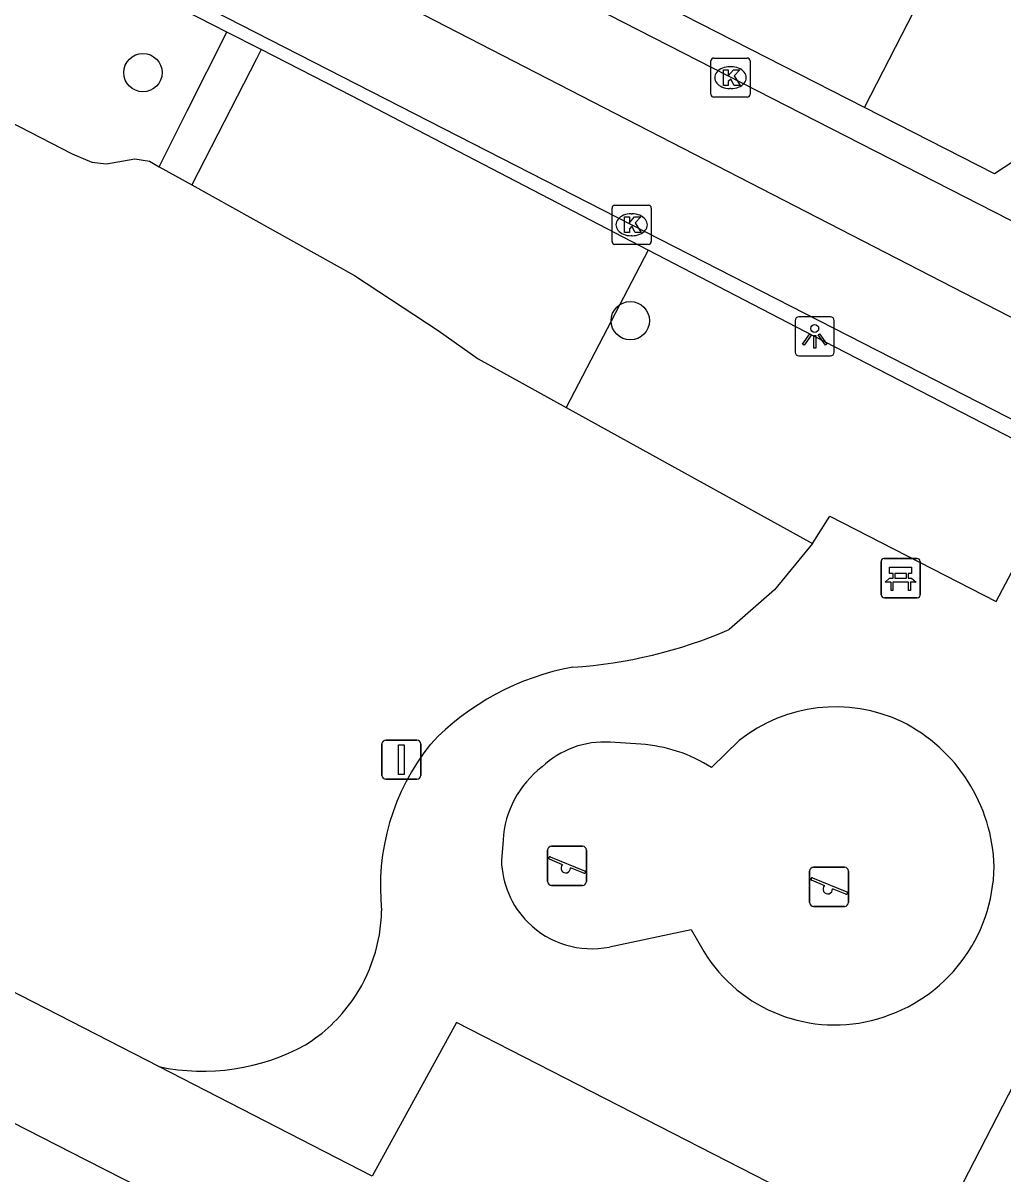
# Model space of a CAD drawing. Extents: x 160356 to 161355, y 381727 to 382845.
# Drawn here: x 161108.81 to 161133.81, y 382504.46 to 382533.81 of the extents above; entities that cross this region are included whole.
import ezdxf

# ---------------------------------------------------------------- set-up
doc = ezdxf.new("R2010")
doc.units = 0
for name, color, linetype in [('IMGEO_Bank', 7, 'Continuous'), ('IMGEO_Boom', 7, 'Continuous'), ('IMGEO_Groenvoorziening', 7, 'Continuous'), ('IMGEO_Kolk', 7, 'Continuous'), ('IMGEO_Lichtpunt', 7, 'Continuous'), ('IMGEO_Pand', 7, 'Continuous'), ('IMGEO_Rijbaan_lokaal_open', 7, 'Continuous'), ('IMGEO_Speelvoorziening', 7, 'Continuous'), ('IMGEO_Verkeersbordpaal', 7, 'Continuous'), ('IMGEO_Voetpad_open', 7, 'Continuous')]:
    doc.layers.add(name, color=color, linetype=linetype)

msp = doc.modelspace()

# ---------------------------------------------------------------- linework, layer by layer
at = {"layer": 'IMGEO_Bank'}
for p, q in [((161130.7, 382519.217), (161130.7, 382520.058)), ((161130.7, 382520.058), (161130.7, 382519.217)), ((161130.775, 382520.142), (161131.616, 382520.142)), ((161131.616, 382520.142), (161130.775, 382520.142)), ((161131.7, 382520.067), (161131.7, 382519.226)), ((161131.7, 382519.226), (161131.7, 382520.067)), ((161131.009, 382519.648), (161131.009, 382519.754)), ((161131.053, 382519.754), (161131.053, 382519.648)), ((161131.341, 382519.76), (161131.059, 382519.76)), ((161131.347, 382519.648), (161131.347, 382519.754)), ((161131.391, 382519.754), (161131.391, 382519.648)), ((161131.397, 382519.54), (161131.004, 382519.54)), ((161131.059, 382519.642), (161131.341, 382519.642)), ((161131.625, 382519.142), (161130.784, 382519.142)), ((161130.784, 382519.142), (161131.625, 382519.142))]:
    msp.add_line(p, q, dxfattribs=at)
for points in [[(161131.003, 382519.76), (161130.917, 382519.76), (161130.917, 382519.921), (161131.48, 382519.921), (161131.48, 382519.76), (161131.397, 382519.76)], [(161130.947, 382519.54), (161130.805, 382519.54), (161130.917, 382519.642), (161131.003, 382519.642)], [(161130.997, 382519.533), (161130.997, 382519.326), (161130.954, 382519.326), (161130.954, 382519.533)], [(161131.397, 382519.642), (161131.48, 382519.642), (161131.592, 382519.54), (161131.453, 382519.54)], [(161131.447, 382519.533), (161131.447, 382519.326), (161131.403, 382519.326), (161131.403, 382519.533)]]:
    msp.add_lwpolyline(points, dxfattribs=at)
for centre, radius, start, end in [((161130.778, 382520.064), 0.0779, 92.4484, 184.2845), ((161130.778, 382520.064), 0.0779, 92.4484, 184.2845), ((161131.622, 382520.064), 0.0779, 2.4484, 94.2845), ((161131.622, 382520.064), 0.0779, 2.4484, 94.2845), ((161131.002, 382519.753), 0.00671, 2.8957, 87.1043), ((161131.059, 382519.753), 0.00671, 92.8957, 177.1043), ((161131.341, 382519.753), 0.00671, 2.8957, 87.1043), ((161131.398, 382519.753), 0.00671, 92.8957, 177.1043), ((161130.947, 382519.533), 0.00671, 2.8957, 87.1043), ((161131.004, 382519.533), 0.00671, 92.8957, 177.1043), ((161131.002, 382519.649), 0.00671, 272.8957, 357.1043), ((161131.059, 382519.649), 0.00671, 182.8957, 267.1043), ((161131.341, 382519.649), 0.00671, 272.8957, 357.1043), ((161131.398, 382519.649), 0.00671, 182.8957, 267.1043), ((161131.396, 382519.533), 0.00671, 2.8957, 87.1043), ((161131.453, 382519.533), 0.00671, 92.8957, 177.1043), ((161130.778, 382519.22), 0.0779, 182.4484, 274.2845), ((161130.778, 382519.22), 0.0779, 182.4484, 274.2845), ((161131.622, 382519.22), 0.0779, 272.4484, 4.2845), ((161131.622, 382519.22), 0.0779, 272.4484, 4.2845)]:
    msp.add_arc(centre, radius, start, end, dxfattribs=at)
at = {"layer": 'IMGEO_Boom'}
for centre in [(161111.866, 382532.54), (161124.302, 382526.209)]:
    msp.add_circle(centre, 0.489, dxfattribs=at)
at = {"layer": 'IMGEO_Groenvoorziening'}
for points in [[(161095.719, 382538.315), (161096.814, 382537.521), (161099.319, 382536.014), (161110.063, 382530.468), (161110.566, 382530.26), (161110.935, 382530.21), (161111.663, 382530.343), (161112.031, 382530.28), (161112.282, 382530.14)], [(161113.116, 382529.676), (161117.264, 382527.366), (161119.399, 382525.959), (161120.416, 382525.239), (161122.667, 382523.995)], [(161124.761, 382528.013), (161122.667, 382523.995)], [(161122.667, 382523.995), (161128.952, 382520.522)]]:
    msp.add_lwpolyline(points, dxfattribs=at)
at = {"layer": 'IMGEO_Kolk'}
for p, q in [((161126.357, 382531.987), (161126.357, 382532.839)), ((161126.432, 382532.913), (161127.284, 382532.913)), ((161126.845, 382532.693), (161126.87, 382532.693)), ((161127.358, 382532.839), (161127.358, 382531.987)), ((161126.868, 382532.133), (161126.843, 382532.133)), ((161127.284, 382531.913), (161126.432, 382531.913)), ((161123.911, 382529.158), (161124.763, 382529.158)), ((161123.836, 382528.232), (161123.836, 382529.084)), ((161124.324, 382528.938), (161124.349, 382528.938)), ((161124.837, 382529.084), (161124.837, 382528.232)), ((161124.347, 382528.378), (161124.322, 382528.378)), ((161124.763, 382528.158), (161123.911, 382528.158))]:
    msp.add_line(p, q, dxfattribs=at)
for points in [[(161126.357, 382531.987), (161126.357, 382532.839)], [(161126.432, 382532.913), (161127.284, 382532.913)], [(161127.358, 382532.839), (161127.358, 382531.987)], [(161126.678, 382532.613), (161126.801, 382532.613), (161126.801, 382532.462), (161126.931, 382532.613), (161127.095, 382532.613), (161126.949, 382532.462), (161127.102, 382532.213), (161126.95, 382532.213), (161126.865, 382532.377), (161126.801, 382532.31), (161126.801, 382532.213), (161126.678, 382532.213), (161126.678, 382532.613)], [(161127.284, 382531.913), (161126.432, 382531.913)], [(161123.911, 382529.158), (161124.763, 382529.158)], [(161123.836, 382528.232), (161123.836, 382529.084)], [(161124.157, 382528.858), (161124.28, 382528.858), (161124.28, 382528.707), (161124.41, 382528.858), (161124.574, 382528.858), (161124.428, 382528.707), (161124.581, 382528.458), (161124.429, 382528.458), (161124.344, 382528.622), (161124.28, 382528.555), (161124.28, 382528.458), (161124.157, 382528.458), (161124.157, 382528.858)], [(161124.837, 382529.084), (161124.837, 382528.232)], [(161124.763, 382528.158), (161123.911, 382528.158)]]:
    msp.add_lwpolyline(points, dxfattribs=at)
for centre, start, end in [((161126.434, 382532.837), 91.552, 178.448), ((161126.434, 382532.837), 91.552, 178.448), ((161127.282, 382532.837), 1.552, 88.448), ((161127.282, 382532.837), 1.552, 88.448), ((161126.434, 382531.989), 181.552, 268.448), ((161126.434, 382531.989), 181.552, 268.448), ((161127.282, 382531.989), 271.552, 358.448), ((161127.282, 382531.989), 271.552, 358.448), ((161123.913, 382529.082), 91.552, 178.448), ((161123.913, 382529.082), 91.552, 178.448), ((161124.761, 382529.082), 1.552, 88.448), ((161124.761, 382529.082), 1.552, 88.448), ((161123.913, 382528.234), 181.552, 268.448), ((161123.913, 382528.234), 181.552, 268.448), ((161124.761, 382528.234), 271.552, 358.448), ((161124.761, 382528.234), 271.552, 358.448)]:
    msp.add_arc(centre, 0.0765, start, end, dxfattribs=at)
for centre, major_axis, ratio, start_param, end_param in [((161126.844, 382532.413), (-0.387, 0.002), 0.722429, 4.712389, 7.853982), ((161126.869, 382532.413), (-0.39, 0.002), 0.717154, 1.570796, 4.712389), ((161124.323, 382528.658), (-0.387, 0.002), 0.722429, 4.712389, 7.853982), ((161124.348, 382528.658), (-0.39, 0.002), 0.717154, 1.570796, 4.712389)]:
    msp.add_ellipse(centre, major_axis=major_axis, ratio=ratio, start_param=start_param, end_param=end_param, dxfattribs=at)
at = {"layer": 'IMGEO_Lichtpunt'}
for p, q in [((161128.509, 382526.213), (161128.509, 382525.406)), ((161128.509, 382526.213), (161128.509, 382525.406)), ((161129.411, 382526.308), (161128.603, 382526.308)), ((161129.411, 382526.308), (161128.603, 382526.308)), ((161129.505, 382525.406), (161129.505, 382526.213)), ((161129.505, 382525.406), (161129.505, 382526.213)), ((161128.603, 382525.312), (161129.411, 382525.312)), ((161128.603, 382525.312), (161129.411, 382525.312))]:
    msp.add_line(p, q, dxfattribs=at)
for points in [[(161128.883, 382525.877), (161128.922, 382525.849), (161128.734, 382525.587), (161128.696, 382525.614), (161128.883, 382525.877)], [(161128.985, 382525.829), (161129.032, 382525.829), (161129.032, 382525.507), (161128.985, 382525.507), (161128.985, 382525.829)], [(161129.095, 382525.849), (161129.133, 382525.876), (161129.32, 382525.614), (161129.281, 382525.586), (161129.095, 382525.849)]]:
    msp.add_lwpolyline(points, dxfattribs=at)
msp.add_circle((161129.008, 382526.011), 0.0994, dxfattribs=at)
for centre, start, end in [((161128.603, 382526.213), 90, 180), ((161128.603, 382526.213), 90, 180), ((161129.411, 382526.213), 0, 90), ((161129.411, 382526.213), 0, 90), ((161128.603, 382525.406), 180, 270), ((161128.603, 382525.406), 180, 270), ((161129.411, 382525.406), 270, 0), ((161129.411, 382525.406), 270, 360)]:
    msp.add_arc(centre, 0.0946, start, end, dxfattribs=at)
at = {"layer": 'IMGEO_Pand'}
for points in [[(161130.281, 382531.652), (161134.86, 382540.579), (161136.571, 382543.916)], [(161130.281, 382531.652), (161124.424, 382534.642)], [(161136.519, 382529.293), (161134.306, 382530.423), (161133.593, 382529.961), (161130.281, 382531.652)]]:
    msp.add_lwpolyline(points, dxfattribs=at)
at = {"layer": 'IMGEO_Rijbaan_lokaal_open'}
for points in [[(161152.05, 382517.011), (161099.222, 382544.216), (161100.145, 382546.084)], [(161097.76, 382542.259), (161143.88, 382518.659), (161144.748, 382518.162)], [(161131.012, 382494.276), (161119.821, 382500), (161110.42, 382504.788), (161100.297, 382509.962)]]:
    msp.add_lwpolyline(points, dxfattribs=at)
at = {"layer": 'IMGEO_Speelvoorziening'}
for p, q in [((161122.192, 382511.901), (161122.192, 382512.701)), ((161122.192, 382512.701), (161122.192, 382511.901)), ((161122.292, 382512.801), (161123.082, 382512.801)), ((161123.082, 382512.801), (161122.292, 382512.801)), ((161123.182, 382512.701), (161123.182, 382511.901)), ((161123.182, 382511.901), (161123.182, 382512.701)), ((161122.575, 382512.329), (161122.236, 382512.466)), ((161122.261, 382512.526), (161123.137, 382512.173)), ((161123.113, 382512.113), (161122.773, 382512.25)), ((161128.878, 382511.365), (161128.878, 382512.165)), ((161128.878, 382512.165), (161128.878, 382511.365)), ((161128.978, 382512.265), (161129.768, 382512.265)), ((161129.768, 382512.265), (161128.978, 382512.265)), ((161129.868, 382512.165), (161129.868, 382511.365)), ((161129.868, 382511.365), (161129.868, 382512.165)), ((161123.082, 382511.801), (161122.292, 382511.801)), ((161122.292, 382511.801), (161123.082, 382511.801)), ((161129.261, 382511.793), (161128.922, 382511.93)), ((161128.947, 382511.99), (161129.823, 382511.637)), ((161129.799, 382511.577), (161129.459, 382511.714)), ((161129.768, 382511.265), (161128.978, 382511.265)), ((161128.978, 382511.265), (161129.768, 382511.265))]:
    msp.add_line(p, q, dxfattribs=at)
for centre, radius, start, end in [((161122.292, 382512.701), 0.1, 90, 180), ((161122.292, 382512.701), 0.1, 90, 180), ((161123.082, 382512.701), 0.1, 0, 90), ((161123.082, 382512.701), 0.1, 360, 90), ((161122.249, 382512.496), 0.0327, 68.078, 248.078), ((161122.654, 382512.239), 0.12, 130.9928, 5.1632), ((161123.125, 382512.143), 0.0327, 248.078, 68.078), ((161128.978, 382512.165), 0.1, 90, 180), ((161128.978, 382512.165), 0.1, 90, 180), ((161129.768, 382512.165), 0.1, 0, 90), ((161129.768, 382512.165), 0.1, 360, 90), ((161122.292, 382511.901), 0.1, 180, 270), ((161122.292, 382511.901), 0.1, 180, 270), ((161123.082, 382511.901), 0.1, 270, 0), ((161123.082, 382511.901), 0.1, 270, 0), ((161128.935, 382511.96), 0.0327, 68.078, 248.078), ((161129.34, 382511.703), 0.12, 130.9928, 5.1632), ((161129.811, 382511.607), 0.0327, 248.078, 68.078), ((161128.978, 382511.365), 0.1, 180, 270), ((161128.978, 382511.365), 0.1, 180, 270), ((161129.768, 382511.365), 0.1, 270, 0), ((161129.768, 382511.365), 0.1, 270, 0)]:
    msp.add_arc(centre, radius, start, end, dxfattribs=at)
at = {"layer": 'IMGEO_Verkeersbordpaal'}
for p, q in [((161117.965, 382514.609), (161117.965, 382515.409)), ((161117.965, 382515.409), (161117.965, 382514.609)), ((161118.065, 382515.509), (161118.855, 382515.509)), ((161118.855, 382515.509), (161118.065, 382515.509)), ((161118.955, 382515.409), (161118.955, 382514.609)), ((161118.955, 382514.609), (161118.955, 382515.409)), ((161118.855, 382514.509), (161118.065, 382514.509)), ((161118.065, 382514.509), (161118.855, 382514.509))]:
    msp.add_line(p, q, dxfattribs=at)
msp.add_lwpolyline([(161118.385, 382515.384), (161118.535, 382515.384), (161118.535, 382514.634), (161118.385, 382514.634), (161118.385, 382515.384)], dxfattribs=at)
for centre, start, end in [((161118.065, 382515.409), 90, 180), ((161118.065, 382515.409), 90, 180), ((161118.855, 382515.409), 0, 90), ((161118.855, 382515.409), 360, 90), ((161118.065, 382514.609), 180, 270), ((161118.065, 382514.609), 180, 270), ((161118.855, 382514.609), 270, 0), ((161118.855, 382514.609), 270, 0)]:
    msp.add_arc(centre, 0.1, start, end, dxfattribs=at)
at = {"layer": 'IMGEO_Voetpad_open'}
for points in [[(161100.145, 382546.084), (161100.654, 382545.833), (161151.756, 382519.701)], [(161114.004, 382533.577), (161103.946, 382538.725), (161097.617, 382541.983)], [(161112.282, 382530.14), (161112.994, 382531.563), (161114.004, 382533.577)], [(161114.882, 382533.127), (161114.004, 382533.577)], [(161114.882, 382533.127), (161114.762, 382532.893), (161113.116, 382529.676)], [(161124.761, 382528.013), (161117.186, 382531.948), (161114.882, 382533.127)], [(161112.282, 382530.14), (161113.116, 382529.676)], [(161135.451, 382522.484), (161129.002, 382525.81), (161124.761, 382528.013)], [(161128.952, 382520.522), (161129.395, 382521.219), (161133.633, 382519.041), (161134.424, 382520.538), (161135.451, 382522.484)], [(161128.952, 382520.522), (161127.977, 382519.339), (161126.823, 382518.328)], [(161129.715, 382498.223), (161130.63, 382500), (161139.008, 382516.279)], [(161124.569, 382515.403), (161123.79, 382515.453)], [(161127.076, 382515.495), (161126.373, 382514.809)], [(161121.056, 382512.956), (161121.014, 382512.438)], [(161112.273, 382507.176), (161101.71, 382512.598)], [(161123.767, 382510.229), (161125.852, 382510.674)], [(161125.852, 382510.674), (161126.178, 382510.115)], [(161128.204, 382498.998), (161130.224, 382502.994), (161119.865, 382508.302), (161117.716, 382504.382)], [(161117.716, 382504.382), (161112.273, 382507.176)]]:
    msp.add_lwpolyline(points, dxfattribs=at)
for centre, radius, start, end in [((161122.059, 382529.379), 12.034, 273.7075, 293.3209), ((161124.017, 382510.848), 6.627, 100.2537, 136.5171), ((161129.539, 382512.401), 3.955, 64.7878, 128.5229), ((161129.323, 382512.164), 4.263, 1.5888, 63.5159), ((161123.748, 382511.761), 5.824, 141.2225, 185.9853), ((161123.639, 382513.147), 2.311, 86.2516, 133.4766), ((161124.298, 382511.543), 3.87, 57.5686, 85.9813), ((161123.58, 382512.812), 2.528, 127.2687, 176.7424), ((161123.319, 382512.491), 2.306, 181.3093, 225.1141), ((161129.497, 382512.328), 4.087, 285.8895, 359.3535), ((161113.833, 382511.233), 4.124, 324.8327, 358.8974), ((161123.317, 382512.483), 2.299, 225.0278, 281.2953), ((161129.517, 382512.149), 3.91, 211.3475, 286.3285), ((161113.843, 382511.222), 4.109, 301.9433, 324.8827), ((161113.398, 382512.462), 5.404, 257.9886, 298.9951)]:
    msp.add_arc(centre, radius, start, end, dxfattribs=at)

doc.saveas('drawing.dxf')
